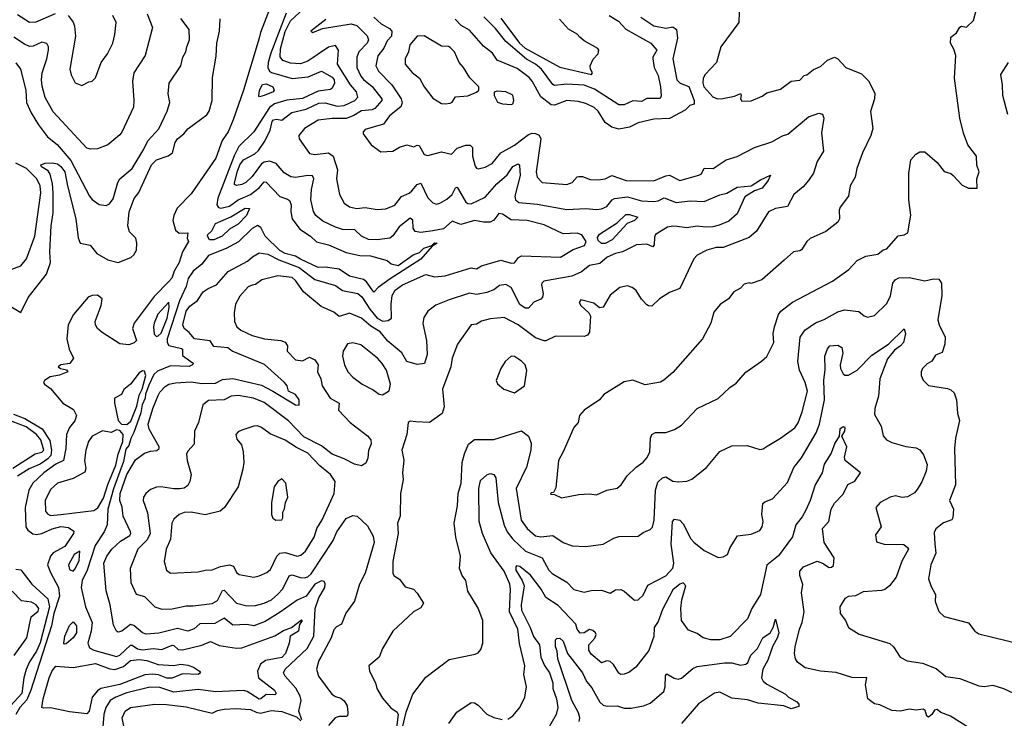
# Model space of a CAD drawing. Extents: x 1245432 to 1420865, y 606325 to 671314.
# Tile 347 of 382: x 1400088 to 1405752, y 629613 to 633630. Entities that reach past the tile are written whole.
import ezdxf

# ---------------------------------------------------------------- set-up
doc = ezdxf.new("R2010")
doc.units = 0

msp = doc.modelspace()

# ---------------------------------------------------------------- linework, layer by layer
at = {"layer": '0CON20XD'}
for points in [[(1401606.5, 633906.5), (1401473, 633557), (1401465.8, 633524.2), (1401376, 633225), (1401315.9, 633054.1), (1401287.6, 632985), (1401252.8, 632935), (1401215.5, 632835), (1401075, 632630), (1400993.3, 632546.7), (1400974.2, 632505), (1400969.4, 632475), (1400985, 632420.6), (1401005, 632402.2), (1401055, 632405.6), (1401050.6, 632375), (1401058.7, 632355), (1401024.7, 632295), (1401004.9, 632235), (1400976.8, 632185), (1400964, 632145), (1400945.3, 632124.7), (1400862.1, 632037.9), (1400746.7, 631885), (1400737.2, 631855), (1400760, 631785), (1400746.8, 631773.2), (1400715, 631761), (1400665, 631765.9), (1400561.7, 631831.7), (1400535.2, 631855), (1400523.2, 631875), (1400522.9, 631895), (1400556.1, 631986.1), (1400562.9, 632025), (1400535, 632046.7), (1400505, 632044.5), (1400481.4, 632035), (1400398.2, 631935), (1400367.3, 631875), (1400359.5, 631795), (1400372.5, 631735), (1400396.7, 631685), (1400375.7, 631654.3), (1400325, 631645.6), (1400308.8, 631635), (1400323.3, 631625), (1400357.8, 631617.8), (1400364, 631605), (1400316.2, 631586.2), (1400262.4, 631577.6), (1400231.5, 631555), (1400225.6, 631545), (1400230.6, 631535), (1400265, 631510.6), (1400336.5, 631425), (1400398.4, 631388.4), (1400414.3, 631355), (1400405, 631324), (1400375.3, 631284.7), (1400358.2, 631245), (1400354.3, 631165), (1400339.1, 631095), (1400295, 631073.8), (1400227.3, 631025), (1400162.8, 630965), (1400141.2, 630925), (1400118.9, 630825), (1400122.7, 630715), (1400134.6, 630695), (1400163.3, 630673.3), (1400185, 630670), (1400215, 630675.6), (1400275, 630702), (1400325, 630715.6), (1400369.4, 630709.4), (1400398.8, 630688.8), (1400397.3, 630675), (1400348.2, 630601.8), (1400280.9, 630565), (1400264.7, 630545), (1400248.8, 630495), (1400265, 630452.5), (1400311.6, 630365), (1400316.1, 630315), (1400284.8, 630215.2), (1400271.1, 630145), (1400151.7, 629775), (1400129.7, 629720.3), (1400088.1, 629675), (1400065.9, 629635)], [(1404226, 633675), (1404224.3, 633615), (1404121.9, 633475), (1404096.3, 633383.7), (1404031.4, 633315), (1404019.4, 633295), (1404017.2, 633267.2), (1404023.8, 633243.9), (1404075, 633186.5), (1404101.2, 633175), (1404133.4, 633176.6), (1404199.3, 633190.7), (1404235, 633206), (1404238.8, 633195), (1404233.3, 633175), (1404241.4, 633161.4), (1404295.6, 633164.4), (1404359.1, 633190.9), (1404385, 633210), (1404465, 633230), (1404525, 633276.7), (1404575, 633283.3), (1404601.2, 633308.8), (1404615, 633313.8), (1404655, 633344.2), (1404695, 633361.9), (1404735, 633397.3), (1404775, 633414.3), (1404795, 633406.2), (1404840, 633355), (1404929.8, 633319.8), (1404969.6, 633279.6), (1405007.2, 633207.2), (1405004.7, 633175), (1404982.5, 633102.5), (1404994.5, 633005), (1404984.5, 632965), (1404936.5, 632865), (1404902.9, 632775), (1404894, 632725), (1404865.6, 632674.4), (1404855.7, 632615), (1404806.8, 632553.2), (1404801.4, 632535), (1404804, 632485), (1404795, 632466.7), (1404725, 632412), (1404635, 632371.4), (1404615, 632354.2), (1404585, 632307.8), (1404575, 632300.6), (1404540, 632295), (1404485, 632247.3), (1404357.5, 632135), (1404295, 632113.3), (1404285, 632116.7), (1404255, 632110), (1404233.6, 632086.4), (1404195, 632066), (1404164.5, 632025.5), (1404116.4, 631993.6), (1404080.9, 631949.1), (1404064, 631885), (1404016, 631795), (1403845, 631601.2), (1403793.1, 631556.9), (1403773.1, 631546.9), (1403685, 631531.2), (1403615, 631557.5), (1403565, 631547.5), (1403447.5, 631475), (1403423.3, 631445), (1403334, 631385), (1403308.8, 631355), (1403300, 631315), (1403276, 631285), (1403213.6, 631146.4), (1403187.3, 631095), (1403171.2, 630938.8), (1403158.3, 630911.7), (1403145, 630910), (1403141.7, 630901.7), (1403165, 630900), (1403205, 630881.2), (1403305, 630900), (1403365, 630903.3), (1403405, 630898.6), (1403465, 630924.3), (1403525, 630935.7), (1403547.5, 630955), (1403582, 631008), (1403635, 631057.8), (1403675, 631085.7), (1403697, 631113), (1403712.3, 631145), (1403717.1, 631225), (1403725, 631246), (1403745, 631255.8), (1403805, 631256), (1403855, 631274), (1403895, 631299.2), (1403984.5, 631395.5), (1404105, 631451.2), (1404173.3, 631515), (1404209.7, 631540.3), (1404265.7, 631604.3), (1404355, 631666.7), (1404385, 631693.3), (1404425.8, 631775), (1404421.4, 631825), (1404429.2, 631865), (1404452.5, 631935), (1404465.8, 631954.2), (1404533.6, 632006.4), (1404762.6, 632127.4), (1404856.4, 632193.6), (1404905, 632245.7), (1404955, 632270.6), (1405025, 632282), (1405055, 632306.7), (1405076.4, 632313.6), (1405141.7, 632388.3), (1405175, 632393.3), (1405196.1, 632403.9), (1405214.2, 632505.8), (1405202.5, 632595), (1405201.7, 632748.3), (1405213.3, 632825), (1405243.6, 632856.4), (1405265, 632870), (1405295, 632870), (1405365, 632810), (1405405, 632756.7), (1405445, 632746.7), (1405457.5, 632735), (1405509.3, 632679.3), (1405545, 632662.5), (1405595, 632662.5), (1405593.9, 632716.1), (1405606.7, 632755), (1405593.9, 632793.9), (1405591.2, 632845), (1405541.2, 632911.2), (1405517.3, 632977.3), (1405495.6, 633065), (1405465.7, 633295), (1405473.6, 633423.6), (1405461.7, 633461.7), (1405442, 633495), (1405445, 633530), (1405477.5, 633555), (1405495, 633587.5), (1405505, 633592.5), (1405535, 633587.5), (1405575, 633626.7), (1405594.6, 633705.4)], [(1400822, 633665), (1400851.1, 633585), (1400809.6, 633425), (1400744.7, 633325), (1400737.3, 633277.3), (1400745.4, 633165), (1400742.4, 633127.6), (1400675, 632982.9), (1400665, 632968.1), (1400595, 632911.1), (1400535, 632888.1), (1400495, 632885.8), (1400475, 632892), (1400280.8, 633100.9), (1400235, 633182.5), (1400218.1, 633248.1), (1400213.1, 633285), (1400216.6, 633325), (1400244.2, 633405), (1400253.3, 633455), (1400253.6, 633475), (1400245, 633494.2), (1400215, 633500.4), (1400165, 633477.8), (1400145, 633476), (1400115, 633488.9), (1400055, 633530.8)], [(1400075, 633660), (1400145, 633616.2), (1400182.2, 633617.8), (1400294.2, 633665.8)], [(1400367.1, 633655), (1400395, 633615.7), (1400402.7, 633592.7), (1400408.9, 633535), (1400376.7, 633345), (1400383.5, 633313.5), (1400408, 633268), (1400445, 633252.5), (1400485, 633273.8), (1400505, 633276.7), (1400524.2, 633295.8), (1400556.2, 633383.8), (1400592.2, 633435), (1400623.1, 633495), (1400635.6, 633545), (1400642.9, 633615), (1400624.6, 633654.6)], [(1401621.3, 633668.7), (1401532.8, 633437.2), (1401517.8, 633385), (1401515.9, 633355), (1401525, 633335.3), (1401537.2, 633327.2), (1401655, 633293.2), (1401747.5, 633302.5), (1401825, 633334.5), (1401885, 633300.9), (1401897.1, 633285), (1401899.4, 633265), (1401885, 633235.8), (1401875, 633228.5), (1401805, 633220), (1401715, 633177), (1401625, 633166.8), (1401554.3, 633145.7), (1401524.8, 633125.2), (1401434, 632986), (1401349.2, 632900.8), (1401322.4, 632847.6), (1401228, 632605), (1401222.8, 632565), (1401231.2, 632551.2), (1401245, 632547.3), (1401295, 632558.5), (1401344.6, 632595.3), (1401415, 632624.4), (1401465, 632662.7), (1401495, 632698.4), (1401505, 632695.9), (1401584, 632614), (1401629.2, 632599.2), (1401640, 632590), (1401649.6, 632565), (1401647.4, 632525), (1401655.2, 632485.2), (1401699.1, 632425), (1401761.2, 632385), (1401795, 632353.5), (1401865, 632335.7), (1401965, 632292.2), (1402045, 632274.2), (1402105, 632271.8), (1402202.5, 632245), (1402225.7, 632225.7), (1402265, 632216), (1402351.6, 632278.4), (1402388, 632292), (1402412.6, 632317.4), (1402458.8, 632331.2), (1402475, 632347.8), (1402488.8, 632345), (1402461.2, 632328.8), (1402396, 632254), (1402219.6, 632140.4), (1402149.8, 632090.2), (1402125, 632063.1), (1402082.7, 632122.7), (1402065, 632137.2), (1401985.6, 632155), (1401925, 632196), (1401845, 632207.2), (1401805, 632206.3), (1401703.2, 632253.2), (1401675, 632270.6), (1401615, 632285.9), (1401583.7, 632303.7), (1401500.1, 632385), (1401475, 632436.2), (1401455, 632446.1), (1401425, 632430), (1401347.5, 632352.5), (1401275.2, 632314.8), (1401175, 632275.3), (1401135, 632224.5), (1401085, 632183.8), (1401057.9, 632142.1), (1401045, 632097.1), (1401006.8, 632013.2), (1400937.2, 631795), (1400936.1, 631775), (1400946.3, 631756.3), (1401019.4, 631739.4), (1401024.5, 631735), (1401025, 631700), (1401086.7, 631655), (1401082, 631645), (1401063.1, 631636.9), (1400955, 631640), (1400880, 631610), (1400859.6, 631590.4), (1400830.4, 631529.6), (1400812.1, 631477.9), (1400810.5, 631455), (1400791.9, 631415), (1400785, 631370), (1400745, 631256.7), (1400727.1, 631222.9), (1400715, 631181.9), (1400698.9, 631161.1), (1400685, 631090), (1400627.7, 630932.3), (1400594.6, 630815), (1400590.8, 630725), (1400573.2, 630685), (1400522.3, 630607.7), (1400476.1, 630465), (1400447.4, 630405), (1400442.2, 630365), (1400465.9, 630255), (1400505.2, 630165), (1400499.8, 630115), (1400480.4, 630045), (1400488.9, 630018.9), (1400514, 630004), (1400645, 629968.3), (1400665, 629975.7), (1400725, 630034.1), (1400735, 630034.1), (1400765, 630012.1), (1400795, 630006.9), (1400855, 630013.6), (1400905, 630009), (1400965, 630032.9), (1400975, 630031.5), (1400999.6, 630009.6), (1401025, 630006), (1401135.6, 630034.4), (1401185, 630054.6), (1401235, 630032.7), (1401335, 630015.5), (1401365, 630018.2), (1401555, 630088.2), (1401605, 630118.9), (1401652.1, 630135), (1401709.6, 630179.6), (1401712.9, 630175), (1401697.6, 630152.4), (1401692.5, 630115), (1401643.2, 630085), (1401637.2, 630045), (1401616.7, 629985), (1401595, 629963), (1401502.3, 629945), (1401474.1, 629925), (1401456, 629885), (1401462.1, 629845), (1401554.4, 629775), (1401564, 629755), (1401555, 629748.6), (1401505, 629749.3), (1401475, 629725.5), (1401465, 629724), (1401396.6, 629766.6), (1401375, 629772.6), (1401214.8, 629764.8), (1401115, 629778.4), (1400975, 629764.3), (1400895, 629790), (1400837, 629793), (1400705, 629758.8), (1400640.6, 629735), (1400609.2, 629715), (1400583.5, 629675), (1400571.7, 629635), (1400567.1, 629565)], [(1401710, 629605), (1401693.7, 629653.7), (1401706.2, 629715), (1401701.1, 629741.1), (1401677.3, 629787.3), (1401615.5, 629855), (1401606.4, 629875), (1401615.4, 629895), (1401741.2, 630015), (1401779.7, 630085), (1401787.7, 630245), (1401808.2, 630305), (1401843.3, 630365), (1401846, 630386), (1401839.1, 630399.1), (1401825, 630403), (1401785.5, 630384.4), (1401735.4, 630315), (1401685, 630293.1), (1401587.2, 630222.8), (1401500.6, 630169.4), (1401435, 630144.8), (1401395, 630152.3), (1401315, 630148.2), (1401265, 630188.5), (1401211, 630159), (1401125, 630156.7), (1401092.1, 630127.9), (1401055, 630114.7), (1400995, 630129.6), (1400887.8, 630102.2), (1400815, 630096.6), (1400795, 630103.8), (1400745, 630146.6), (1400725, 630152.7), (1400675, 630114.5), (1400655, 630109.2), (1400645, 630114), (1400628.5, 630148.5), (1400609.2, 630265), (1400585.4, 630345.4), (1400572.5, 630505), (1400588.5, 630545), (1400618.8, 630585), (1400668.1, 630631.9), (1400721.5, 630665), (1400727.9, 630675), (1400726.2, 630686.2), (1400682.6, 630775), (1400677.5, 630827.5), (1400664, 630865), (1400666.5, 630906.5), (1400705, 631014.7), (1400755, 631099.4), (1400805, 631137.3), (1400839.8, 631150.2), (1400876.7, 631153.3), (1400890, 631165), (1400890.5, 631175), (1400832.3, 631275), (1400826.9, 631305), (1400853.4, 631395), (1400885, 631468.6), (1400895, 631488.9), (1400925, 631521.4), (1400946, 631535), (1400985, 631542.9), (1401075, 631547.7), (1401135, 631538.1), (1401215, 631540.4), (1401255, 631561), (1401313.2, 631566.8), (1401479, 631529), (1401544.6, 631494.6), (1401675, 631415.7), (1401696, 631414), (1401695.6, 631445), (1401675, 631475.7), (1401635, 631494), (1401625.7, 631525), (1401611.1, 631545), (1401497.1, 631647.1), (1401310, 631725), (1401285, 631742.9), (1401205, 631752.1), (1401183.6, 631783.6), (1401092.7, 631795), (1401062.2, 631832.2), (1401033.5, 631855), (1401026.2, 631875), (1401045.9, 631955), (1401066.8, 631983.2), (1401110.9, 632015), (1401144.3, 632065), (1401172.5, 632085), (1401219.4, 632105), (1401287.4, 632182.6), (1401398.4, 632241.6), (1401427.5, 632267.5), (1401465, 632290.5), (1401515, 632282.9), (1401579.3, 632249.3), (1401695, 632205.8), (1401785, 632137.1), (1401905, 632101.1), (1401945, 632073.3), (1402032.2, 632055), (1402056.2, 632036.2), (1402101.6, 631965), (1402143.7, 631913.6), (1402177.5, 631897.5), (1402208.4, 631901.6), (1402227.2, 631915), (1402224.1, 631995), (1402229.6, 632045), (1402248.2, 632075), (1402289.1, 632105), (1402425, 632164.8), (1402475, 632152.4), (1402535, 632158.2), (1402685, 632202.8), (1402715, 632198.4), (1402745, 632214.1), (1402855, 632247.7), (1402915, 632230.9), (1402935, 632232.5), (1402956.4, 632263.6), (1402975, 632271.9), (1403198, 632265), (1403272, 632308), (1403337.6, 632332.4), (1403347.3, 632355), (1403322.4, 632392.4), (1403295, 632402.3), (1403215, 632398.8), (1403105, 632451.3), (1403006.4, 632476.4), (1402915, 632478.7), (1402865, 632511.2), (1402845, 632516.9), (1402815, 632477.7), (1402795, 632466.6), (1402755, 632465.3), (1402705, 632475.9), (1402625, 632452.6), (1402575, 632471.1), (1402525, 632427.6), (1402465, 632415.9), (1402395, 632406.4), (1402363.3, 632413.2), (1402350.8, 632430.9), (1402348.5, 632478.5), (1402335, 632488.5), (1402270.1, 632439.9), (1402235, 632387.9), (1402216.2, 632373.8), (1402145, 632364.3), (1402095, 632366.8), (1402053.5, 632385), (1402015, 632421.8), (1401945, 632424.1), (1401905, 632436.7), (1401832.4, 632472.4), (1401791.1, 632505), (1401777.6, 632527.6), (1401763.5, 632595), (1401765.8, 632654.2), (1401779.3, 632715), (1401772.4, 632732.4), (1401745.2, 632735.2), (1401675, 632722.6), (1401647.1, 632727.1), (1401609.1, 632749.1), (1401562.8, 632802.7), (1401525, 632816.7), (1401495, 632810.6), (1401479.2, 632800.8), (1401425, 632728), (1401389.6, 632695), (1401365, 632682.1), (1401335, 632676.5), (1401323.4, 632683.4), (1401322.7, 632692.7), (1401340.3, 632759.7), (1401355, 632796.2), (1401375, 632824), (1401441, 632859), (1401461.4, 632878.6), (1401497.6, 632932.4), (1401529.6, 632995), (1401540.3, 633045), (1401548.9, 633055), (1401565, 633058.8), (1401595, 633053.6), (1401654, 633096), (1401735, 633116.4), (1401809.5, 633150.5), (1401845, 633151.6), (1401915, 633133), (1401955, 633136.7), (1402015, 633166.6), (1402033.1, 633185), (1402025.3, 633215), (1401990.2, 633255), (1401916.7, 633375), (1401921.9, 633455), (1401905, 633482.7), (1401865, 633471.6), (1401745, 633391.6), (1401703.1, 633376.9), (1401645, 633380), (1401602.5, 633395), (1401586.6, 633416.6), (1401587.5, 633462.5), (1401615, 633562.6), (1401645, 633623.8), (1401725, 633695.8)], [(1403479.5, 633655), (1403532.1, 633622.1), (1403575.2, 633575.2), (1403718.1, 633495), (1403752.9, 633455), (1403730, 633415), (1403730, 633405), (1403736.9, 633355), (1403759.9, 633309.9), (1403774.7, 633245), (1403777.3, 633192.7), (1403772.4, 633177.6), (1403695, 633176.8), (1403665, 633160), (1403615, 633163.9), (1403565, 633141.3), (1403535, 633140.7), (1403395, 633231.2), (1403335, 633253.2), (1403235, 633259.2), (1403165, 633252.4), (1403155, 633257.3), (1403090, 633345), (1403054.2, 633375), (1403003.9, 633403.9), (1402884.5, 633504.5), (1402825, 633580), (1402757, 633647)], [(1400065, 633382.5), (1400093.1, 633345), (1400122.5, 633225), (1400127.2, 633155), (1400153.6, 633095), (1400196.4, 633025), (1400247.4, 632957.4), (1400303.2, 632913.2), (1400381.4, 632821.4), (1400490, 632615), (1400505, 632595.7), (1400545, 632567.5), (1400585, 632561.4), (1400605, 632570.8), (1400625, 632600), (1400652.5, 632695), (1400664.3, 632715.7), (1400735.3, 632774.7), (1400802.7, 632885), (1400825.4, 632934.6), (1400888.1, 633001.9), (1400936.2, 633105), (1400951.5, 633155), (1400942.5, 633205), (1400948.2, 633265), (1401015.4, 633364.6), (1401026.7, 633415), (1401044.4, 633445), (1401049.1, 633475), (1401065.6, 633515), (1401063.1, 633575), (1401015, 633636.9)], [(1400967.2, 632865), (1400982.7, 632925), (1400995, 632945.6), (1401031.9, 632975), (1401055, 633003.1), (1401165, 633084.3), (1401177.5, 633105), (1401195.6, 633165), (1401197.7, 633297.7), (1401218.8, 633421.2), (1401221.6, 633495), (1401237.9, 633565), (1401240.4, 633635)], [(1401849.3, 633630.7), (1401763.3, 633565), (1401775, 633557.5), (1401830.6, 633579.4), (1401995, 633606.8), (1402026.4, 633596.4), (1402086.9, 633536.9), (1402094.1, 633515), (1402086.5, 633495), (1402039.7, 633445), (1402027.6, 633415), (1402027.6, 633355), (1402049.8, 633305), (1402065, 633286.3), (1402115, 633246.3), (1402171.2, 633175), (1402170.3, 633165), (1402130.1, 633119.9), (1402115, 633111.6), (1402055, 633106.6), (1402010.5, 633079.5), (1401965, 633061.9), (1401885, 633063.2), (1401805, 633052), (1401725.6, 633005), (1401694.3, 632965), (1401696.2, 632945), (1401755, 632861.9), (1401785, 632855.5), (1401865, 632864.7), (1401892, 632845), (1401916.9, 632766.9), (1401911.2, 632715), (1401927.1, 632625), (1401955.3, 632575.3), (1401985, 632554.7), (1402024.5, 632545.5), (1402075, 632550.9), (1402145, 632538.5), (1402195, 632542.5), (1402245, 632564.4), (1402285, 632614.5), (1402327.8, 632632.3), (1402343.2, 632646.8), (1402375, 632683.3), (1402395, 632690.4), (1402435, 632606.4), (1402465, 632577.5), (1402485, 632570.5), (1402505, 632574.5), (1402545, 632597.8), (1402575.9, 632625), (1402595, 632664.4), (1402605, 632667.3), (1402655, 632581.1), (1402665, 632572.7), (1402685, 632571.3), (1402765, 632610), (1402832.7, 632687.3), (1402891.5, 632738.5), (1402925, 632785.4), (1402955, 632802.5), (1402962.2, 632792.2), (1402966, 632735), (1402935.3, 632615), (1402939.2, 632595), (1402959, 632579), (1403065, 632569.6), (1403235, 632539.2), (1403345, 632545.4), (1403405, 632538.2), (1403435, 632542.5), (1403465, 632556.8), (1403495.8, 632594.2), (1403508.5, 632601.5), (1403585, 632611.9), (1403665, 632589.7), (1403735, 632584.7), (1403761.3, 632588.7), (1403795, 632605.4), (1403865, 632580), (1403945, 632589.2), (1404025, 632585.5), (1404115, 632623.1), (1404156.4, 632633.6), (1404215, 632667.2), (1404295.8, 632674.2), (1404349.9, 632710.1), (1404406.2, 632736.2), (1404393.3, 632705), (1404357.9, 632662.1), (1404315, 632645.4), (1404258.9, 632611.1), (1404214.3, 632515), (1404168, 632472), (1404111.7, 632448.2), (1404075, 632440), (1404033.4, 632436.6), (1403985, 632443.1), (1403925, 632433.1), (1403869.6, 632440.4), (1403845, 632443.5), (1403815, 632436.6), (1403745.6, 632395), (1403739.2, 632380.8), (1403737.3, 632335), (1403730, 632325), (1403695, 632340.4), (1403636.6, 632336.6), (1403555, 632295.3), (1403515, 632286.8), (1403466.5, 632265), (1403425, 632228.8), (1403365, 632216.1), (1403318.7, 632181.3), (1403264.5, 632155.5), (1403103.4, 632126.6), (1403090.6, 632115), (1403088.9, 632105), (1403100, 632055), (1403095.4, 632034.6), (1403086, 632024), (1403044.7, 632005.2), (1403015, 631971.4), (1402995, 631971.2), (1402965, 631992.1), (1402915, 632090), (1402885, 632107.5), (1402847.5, 632102.5), (1402815, 632077.9), (1402775, 632060.9), (1402715, 632050.4), (1402675, 632058.8), (1402558.6, 632018.6), (1402481.7, 631988.3), (1402435.4, 631954.6), (1402411.9, 631918.1), (1402407.1, 631882.9), (1402427.8, 631785), (1402432.5, 631705), (1402415.8, 631654.2), (1402375, 631647.5), (1402315, 631664.4), (1402287.1, 631715), (1402205, 631781.3), (1402162.4, 631835), (1402108.1, 631868.1), (1402055, 631913.6), (1401985, 631943.1), (1401925, 631924.5), (1401895, 631947.9), (1401821.2, 631981.2), (1401720, 632065), (1401675, 632131.3), (1401655, 632147.1), (1401572.4, 632157.6), (1401481.2, 632135), (1401445, 632107.8), (1401426.2, 632103.8), (1401403.1, 632095), (1401355, 632040), (1401329.6, 631995), (1401321.8, 631945), (1401324.2, 631895), (1401338, 631865), (1401359.2, 631845), (1401425.7, 631815), (1401495.3, 631794.7), (1401590, 631785), (1401615, 631775.3), (1401629.2, 631755), (1401626.7, 631725), (1401675, 631674.7), (1401715, 631669.7), (1401755, 631690), (1401785, 631673.8), (1401804.7, 631645), (1401800.8, 631605), (1401819.5, 631565), (1401827.5, 631525), (1401874.8, 631454.8), (1401926.4, 631425), (1401922.2, 631385), (1401988.9, 631315), (1402088.4, 631238.4), (1402107.7, 631215), (1402109.3, 631190.7), (1402095, 631152.5), (1402091.1, 631108.9), (1402079.2, 631080.8), (1402055, 631064.5), (1402013.6, 631073.6)], [(1402125, 633645.5), (1402167, 633607), (1402215, 633578.9), (1402228, 633565), (1402227.3, 633535), (1402201.2, 633508.8), (1402182.9, 633467.1), (1402148.3, 633421.7), (1402137.1, 633365), (1402152.7, 633335), (1402228.9, 633255), (1402283.1, 633175), (1402288.1, 633151.9), (1402280, 633130), (1402215, 633078.5), (1402180, 633030), (1402075, 632998.1), (1402063.8, 632985), (1402063.6, 632973.6), (1402110.3, 632910.3), (1402165, 632870), (1402233.6, 632873.6), (1402273.2, 632896.8), (1402315, 632911.4), (1402355, 632899.2), (1402375, 632908.8), (1402385, 632906.7), (1402414, 632855), (1402435, 632848.9), (1402515, 632870.4), (1402572, 632858), (1402605, 632892.5), (1402655, 632908.1), (1402678.9, 632908.9), (1402691.8, 632895), (1402693.1, 632845), (1402708.6, 632788.6), (1402715, 632776), (1402725, 632773.1), (1402765, 632781.5), (1402805, 632802.9), (1402855.7, 632864.3), (1402935, 632908.9), (1403015, 632970), (1403035, 632977.5), (1403055, 632976.4), (1403076.5, 632966.5), (1403086.2, 632946.2), (1403059.6, 632755), (1403065, 632724), (1403093.8, 632695), (1403235, 632682.7), (1403265, 632693.5), (1403293.8, 632726.2), (1403305, 632729.4), (1403325, 632729.5), (1403368.9, 632711.1), (1403415, 632709.4), (1403455, 632714.5), (1403495, 632734.4), (1403576, 632706), (1403735, 632703.2), (1403805, 632733.2), (1403825, 632736.2), (1403885, 632706.4), (1403993.9, 632736.1), (1404009.2, 632745), (1404025, 632775.8), (1404076.1, 632773.9), (1404152, 632825), (1404215.9, 632844.1), (1404315, 632895.9), (1404415, 632927.7), (1404475, 632962.5), (1404507.3, 632972.7), (1404625, 633071.1), (1404685, 633093.3), (1404706.3, 633086.3), (1404714.4, 633065), (1404699.2, 632979.2), (1404711.2, 632875), (1404674.4, 632815), (1404655, 632747.5), (1404625, 632705.5), (1404595, 632669.2), (1404541.5, 632625), (1404505, 632556.2), (1404435, 632544.6), (1404394.7, 632525.3), (1404325.5, 632415), (1404285, 632378.5), (1404135, 632320.9), (1404095, 632321.1), (1404041.2, 632305), (1403984.4, 632275.6), (1403966.2, 632255), (1403885.5, 632084.5), (1403825, 632060.8), (1403768.8, 632025), (1403725, 631984), (1403705, 631984.2), (1403695, 631990.8), (1403665, 632024), (1403633.2, 632073.2), (1403611.2, 632091.2), (1403585, 632100), (1403540.3, 632089.7), (1403485, 632045.7), (1403445, 631978), (1403424.1, 631974.1), (1403390.3, 632000.3), (1403315, 632018.8), (1403306.2, 632005), (1403315, 631986.2), (1403362, 631945), (1403370.6, 631925), (1403365, 631833.3), (1403355, 631816), (1403335, 631809.4), (1403170, 631810), (1403115, 631782.9), (1403105, 631783.1), (1403055, 631801.5), (1402955, 631875.4), (1402875, 631918.2), (1402795, 631909.4), (1402745, 631896.9), (1402715, 631878.9), (1402685, 631875.6), (1402607.1, 631765), (1402575.6, 631685), (1402568.5, 631635), (1402520.8, 631505), (1402530, 631405), (1402518.9, 631365), (1402445, 631314.2), (1402367.3, 631317.3), (1402335, 631322.5), (1402322.5, 631315), (1402315.6, 631245), (1402285.6, 631155), (1402297.3, 631097.3), (1402289.5, 631025), (1402292.9, 630985), (1402278.8, 630905), (1402276, 630775), (1402261.6, 630735), (1402264.6, 630675), (1402234.6, 630515), (1402234.4, 630445), (1402241.7, 630431.7), (1402272.7, 630412.7), (1402305, 630370), (1402352.5, 630355), (1402375, 630332.5), (1402410, 630275), (1402395, 630248), (1402353.8, 630225), (1402234.2, 630115), (1402174.2, 630015), (1402156.2, 629965), (1402096.7, 629915), (1402100, 629885), (1402135, 629816.7), (1402143.3, 629785), (1402175, 629728.8), (1402223.4, 629673.4), (1402259.2, 629649.2), (1402266, 629635), (1402250, 629515)], [(1403660.5, 633645), (1403735, 633595.2), (1403805, 633581.5), (1403845, 633588.6), (1403865.8, 633575), (1403872.5, 633525), (1403844.6, 633405), (1403867.1, 633285), (1403887.5, 633265), (1403936.8, 633246.8), (1403968.2, 633165), (1403967.8, 633145), (1403942.7, 633137.3), (1403915, 633110.5), (1403825, 633062.5), (1403735, 633058.7), (1403645, 633036.6), (1403595, 633011.5), (1403535, 633000.5), (1403493.3, 633013.3), (1403455, 633039.2), (1403415.2, 633105.2), (1403392.2, 633125), (1403345, 633149.1), (1403299.8, 633159.8), (1403235, 633165.9), (1403165, 633138.8), (1403145, 633141.3), (1403085, 633186.1), (1403036.8, 633276.8), (1403018.7, 633298.7), (1402949.4, 633349.4), (1402835, 633398.5), (1402807.1, 633437.1), (1402755, 633478.2), (1402675, 633570), (1402627.4, 633597.4), (1402593.3, 633633.3)], [(1402855, 633638.5), (1402963.4, 633495), (1402995, 633466.2), (1403195, 633357.1), (1403377.5, 633315), (1403383.8, 633325), (1403371.2, 633345), (1403370, 633365), (1403385.9, 633404.1), (1403415.9, 633434.1), (1403418.8, 633455), (1403413.3, 633465), (1403335, 633508.6), (1403310.2, 633530.2), (1403295, 633546.7), (1403245, 633576.9), (1403193.7, 633633.6)], [(1402535, 633145.8), (1402565, 633151.2), (1402575, 633156.7), (1402595, 633186), (1402665, 633192.9), (1402716, 633214), (1402730, 633225), (1402728.8, 633245), (1402676.7, 633296.7), (1402641.8, 633355), (1402616.2, 633385), (1402588.2, 633445), (1402565, 633470), (1402555, 633476.9), (1402515, 633478.1), (1402415, 633537.1), (1402373.8, 633535), (1402331.5, 633485), (1402324.7, 633445), (1402304.6, 633405), (1402305.7, 633375), (1402346, 633326), (1402387.5, 633295), (1402414.3, 633245), (1402465, 633180), (1402515, 633149.2), (1402535, 633145.8)], [(1405772.7, 633085), (1405743.8, 633195), (1405742, 633255), (1405731.9, 633315), (1405775.6, 633385)], [(1401467.7, 633187.7), (1401463.5, 633193.5), (1401467.8, 633225), (1401485, 633257.3), (1401505, 633261.4), (1401544.4, 633245), (1401552.5, 633225), (1401546.9, 633215), (1401495, 633194), (1401467.7, 633187.7)], [(1402915, 633143.3), (1402925, 633147.5), (1402930, 633165), (1402925, 633196.2), (1402885, 633216), (1402835, 633220), (1402816.4, 633213.6), (1402816.7, 633195), (1402837, 633157), (1402865, 633146.7), (1402915, 633143.3)], [(1399999.4, 632005), (1400095, 631947.5), (1400137.7, 632032.3), (1400242.7, 632167.3), (1400264.7, 632235), (1400261.7, 632295), (1400269.7, 632445), (1400280, 632520), (1400281.1, 632635), (1400276.8, 632686.8), (1400263.1, 632743.1), (1400251.7, 632761.7), (1400213.1, 632785), (1400208.8, 632795), (1400234.6, 632805.4), (1400275, 632807.5), (1400305, 632801.2), (1400325, 632787.1), (1400348.4, 632755), (1400362.4, 632675), (1400410.8, 632485), (1400425.3, 632375.3), (1400435.5, 632345.5), (1400493.5, 632333.5), (1400532.5, 632285), (1400595, 632250), (1400655, 632234.6), (1400728, 632262), (1400745, 632277.8), (1400760, 632305), (1400762.4, 632345), (1400757, 632375), (1400720.6, 632410.6), (1400709.5, 632445), (1400717, 632525), (1400747, 632603), (1400772.8, 632637.2), (1400846.7, 632795), (1400875.5, 632825), (1400942.5, 632847.5), (1400967.2, 632865)], [(1400022, 632188), (1400094, 632215), (1400126.4, 632255), (1400175, 632386.2), (1400209.3, 632635), (1400205, 632675.8), (1400186.2, 632715), (1400127.2, 632775), (1400065, 632805.3)], [(1401205, 632364.1), (1401178.9, 632365), (1401168.1, 632385), (1401170.6, 632395), (1401193.7, 632416.3), (1401215, 632458.9), (1401303.4, 632496.6), (1401385, 632545.7), (1401409.5, 632545), (1401392.5, 632505), (1401345, 632453.8), (1401294.5, 632425), (1401252.1, 632385), (1401205, 632364.1)], [(1403435, 632343.2), (1403415, 632361.1), (1403411.8, 632378.2), (1403423.3, 632396.7), (1403525, 632461.8), (1403575, 632509.5), (1403595, 632510.4), (1403643.8, 632495), (1403625, 632475.4), (1403582.3, 632457.7), (1403496.1, 632365), (1403455, 632343.8), (1403435, 632343.2)], [(1402283.1, 629526.9), (1402311.8, 629648.2), (1402348.8, 629751.2), (1402425, 629848.8), (1402558.7, 629951.3), (1402708.8, 629981.2), (1402725, 629988.8), (1402741.2, 630008.8), (1402752.5, 630045), (1402752.9, 630175), (1402725, 630246.7), (1402665.8, 630345), (1402654.3, 630405), (1402633.1, 630435), (1402618.5, 630475), (1402623.6, 630545), (1402597.1, 630655), (1402587.1, 630735), (1402607.2, 630835), (1402610, 630905), (1402627.3, 630965), (1402633.6, 631083.6), (1402646.6, 631133.4), (1402670.3, 631189.7), (1402705, 631215.6), (1402815, 631216.5), (1402975, 631265.6), (1403015.6, 631235.6), (1403030, 631195), (1403028.2, 631155), (1403002.6, 631057.4), (1402944.7, 630935), (1402972.5, 630752.5), (1403006.2, 630705), (1403055, 630661.8), (1403085, 630656.6), (1403155, 630664), (1403214.6, 630624.6), (1403265, 630604.5), (1403345, 630601.9), (1403445, 630614.4), (1403505, 630649.4), (1403535, 630658.9), (1403645, 630660.8), (1403675, 630682), (1403715, 630698.8), (1403727.3, 630712.7), (1403736.9, 630753.1), (1403744.8, 630925.2), (1403758.8, 630971.2), (1403785, 630996.7), (1403805, 631001.9), (1403845, 630976.9), (1403877.9, 630972.1), (1403925, 630977.5), (1403955, 630988), (1404038.8, 631055), (1404115, 631148), (1404185, 631180.6), (1404272.5, 631182.5), (1404345, 631158.6), (1404365, 631161.9), (1404388.3, 631178.3), (1404465, 631223.3), (1404546, 631284), (1404565, 631312.5), (1404589.7, 631375), (1404620, 631495), (1404605.9, 631545), (1404573.6, 631615), (1404564.7, 631665), (1404577.5, 631805), (1404604.5, 631845), (1404665, 631887.9), (1404715, 631906.5), (1404795, 631950.4), (1404832.4, 631962.4), (1404915, 631951.9), (1404945, 631927.5), (1404965, 631920), (1405005, 631929.2), (1405075, 631998.6), (1405096.8, 632043.2), (1405110, 632115), (1405124.8, 632135.2), (1405144.7, 632145.3), (1405205, 632148.6), (1405295, 632128.9), (1405345, 632140), (1405375, 632138.9), (1405390.9, 632115), (1405391.5, 632045), (1405369.4, 631905), (1405376.4, 631876.4), (1405412.2, 631805), (1405410, 631765), (1405393.8, 631716.2), (1405355, 631702), (1405335, 631667.1), (1405307.6, 631652.4), (1405282, 631625), (1405274, 631605), (1405274.1, 631584.1), (1405285, 631557.5), (1405315, 631526.7), (1405425, 631510), (1405445, 631502), (1405464, 631485), (1405476.9, 631445), (1405482.1, 631367.9), (1405493.1, 631325), (1405471.5, 631225), (1405465.6, 631165), (1405470.5, 630955), (1405437.1, 630865), (1405459.2, 630815), (1405455.8, 630765), (1405450, 630755), (1405402.6, 630737.4), (1405357.5, 630702.5), (1405348.5, 630681.5), (1405352.7, 630617.3), (1405357.3, 630562.7), (1405329.2, 630495), (1405316.2, 630415), (1405330.5, 630370.5), (1405356.7, 630325), (1405353.8, 630285), (1405375, 630227.5), (1405405, 630199.2), (1405545, 630162.9), (1405582, 630115), (1405605, 630099.4), (1405849.1, 630039.1)], [(1400875, 631808.6), (1400885, 631811.9), (1400902.7, 631827.3), (1400935.5, 631915), (1400948.5, 631975), (1400945.6, 632005.6), (1400882.2, 631937.8), (1400862, 631885), (1400857.5, 631865), (1400861.8, 631821.8), (1400875, 631808.6)], [(1402895, 629608), (1402925, 629627.5), (1402965.4, 629674.6), (1402994.4, 629735), (1403002.5, 629795), (1402987.6, 629865), (1402992.9, 629915), (1402962.6, 630042.6), (1402954.2, 630125), (1402904.8, 630224.8), (1402911.9, 630355), (1402908.2, 630385), (1402875, 630458.5), (1402797.6, 630565), (1402750.8, 630675), (1402731.4, 630745), (1402728.2, 630935), (1402738.9, 630981.1), (1402775, 631014), (1402795, 631020), (1402815.8, 631015.8), (1402827.5, 630995), (1402833.6, 630913.6), (1402841, 630855), (1402873.9, 630723.9), (1402892.9, 630685), (1402925, 630642.8), (1402997.7, 630575), (1403093.2, 630535), (1403131.8, 630465), (1403150.6, 630445), (1403236.2, 630396.2), (1403275, 630354.4), (1403335, 630338.5), (1403375, 630348.2), (1403435, 630349.5), (1403485, 630333.1), (1403515, 630352.7), (1403545, 630353.8), (1403564.2, 630345), (1403625, 630292.5), (1403645.6, 630294.4), (1403675, 630321.2), (1403702, 630378), (1403805, 630432.7), (1403844.4, 630475.6), (1403850.7, 630505), (1403835.5, 630615), (1403843.8, 630745), (1403855, 630759.2), (1403885, 630752.5), (1403905, 630730.5), (1403949.2, 630645), (1403965, 630625.5), (1404025, 630577.5), (1404105, 630538), (1404135, 630540.8), (1404158.8, 630555), (1404174.4, 630595), (1404217.5, 630662.5), (1404295, 630672.9), (1404345, 630693.8), (1404358.6, 630715), (1404364.1, 630744.1), (1404357.1, 630785), (1404362.2, 630847.8), (1404375, 630858.6), (1404418.8, 630875), (1404505, 630970), (1404541.4, 631055), (1404585, 631110.8), (1404670.3, 631255), (1404688.1, 631305), (1404718.1, 631445), (1404713.5, 631555), (1404721.4, 631618.6), (1404719.5, 631695), (1404735, 631738), (1404748, 631755), (1404795, 631758.2), (1404817.8, 631745), (1404823.1, 631713.1), (1404808.1, 631645), (1404810, 631625), (1404825, 631594.3), (1404835, 631586.9), (1404855, 631586.7), (1404905, 631614.5), (1404989.1, 631700.9), (1405085, 631765.5), (1405175, 631852), (1405183.8, 631825), (1405171.5, 631775), (1405155.5, 631755), (1405119.6, 631730.4), (1405080.7, 631679.3), (1405036.2, 631565), (1405028.8, 631465), (1405007.3, 631395), (1405005, 631360), (1405042.7, 631292.7), (1405055, 631236.7), (1405074.2, 631214.2), (1405105, 631198.6), (1405185, 631175.7), (1405245, 631167.5), (1405265, 631157.5), (1405287.4, 631127.4), (1405308, 631072), (1405302.5, 631035), (1405276.7, 630973.3), (1405250.6, 630929.4), (1405235, 630909.2), (1405195, 630886.7), (1405165, 630883.1), (1405125, 630892.3), (1405095, 630884.5), (1405038, 630855), (1405012.5, 630825), (1405043.3, 630715), (1405011.4, 630668.6), (1405017, 630627), (1405060, 630615), (1405173, 630613), (1405195, 630596.2), (1405200, 630585), (1405162.8, 630517.2), (1405130, 630425), (1405091.8, 630375), (1405065, 630354.6), (1405045, 630347.9), (1404939.1, 630340.9), (1404895, 630318), (1404855, 630312.9), (1404835, 630302), (1404806.2, 630255), (1404806.7, 630215), (1404838.8, 630175), (1404855.9, 630135.9), (1404917.4, 630097.4), (1405092.7, 630042.7), (1405113.8, 630025), (1405153.3, 629965), (1405193.2, 629943.2), (1405280.6, 629930.6), (1405359.2, 629899.2), (1405415, 629854.4), (1405495, 629842.2), (1405605, 629799.5), (1405635, 629796.7), (1405685, 629804.4), (1405746.7, 629785), (1405805, 629757.5)], [(1402175, 631472.5), (1402212.9, 631497.1), (1402221.9, 631535), (1402197.8, 631615), (1402173.9, 631653.9), (1402145.7, 631685), (1402049.8, 631759.8), (1402005, 631772.5), (1401973.4, 631766.6), (1401948, 631725), (1401945.8, 631695.8), (1401956.5, 631645), (1401974.8, 631604.8), (1402003.9, 631573.9), (1402058.6, 631535), (1402121.7, 631501.7), (1402155, 631476.2), (1402175, 631472.5)], [(1402935, 631484), (1402992, 631525), (1403006.1, 631613.9), (1402995.8, 631645), (1402975, 631667.5), (1402935, 631694.2), (1402915, 631696), (1402880, 631665), (1402856, 631625), (1402828.8, 631555), (1402836.1, 631536.1), (1402873.3, 631505), (1402935, 631484)], [(1400705, 631302.8), (1400727.7, 631322.3), (1400761.8, 631408.2), (1400775, 631471.2), (1400792.3, 631505), (1400814.4, 631585), (1400805, 631608.9), (1400795, 631610.5), (1400775, 631599.4), (1400725.8, 631535), (1400686.2, 631503.8), (1400672.9, 631475), (1400634, 631455), (1400633.1, 631426.9), (1400655.3, 631325), (1400674.3, 631304.3), (1400705, 631302.8)], [(1402013.6, 631073.6), (1401955.2, 631105.2), (1401885, 631132.5), (1401825, 631180), (1401722, 631232), (1401635, 631323.2), (1401495, 631429.6), (1401433.8, 631455), (1401345, 631469.2), (1401305, 631465.9), (1401265, 631444.7), (1401175, 631440.4), (1401141.5, 631415), (1401116.7, 631313.3), (1401093.1, 631265), (1401090.9, 631189.1), (1401055, 631150), (1401047.6, 631132.4), (1401052.1, 631095), (1401074.6, 631015), (1401066.4, 630975), (1401055, 630952.5), (1401035, 630935.6), (1401007.9, 630932.1), (1400975, 630931.9), (1400900, 630945), (1400875, 630943.2), (1400840.6, 630929.4), (1400813.4, 630906.6), (1400800, 630885), (1400798.9, 630865), (1400823.8, 630795), (1400838.8, 630675), (1400821.1, 630638.9), (1400768.5, 630585), (1400724, 630475), (1400727.8, 630395), (1400757.8, 630327.8), (1400805, 630314.5), (1400865, 630254.5), (1400905, 630240), (1400965, 630242.5), (1401045, 630260.5), (1401085, 630259.2), (1401195, 630273.2), (1401225, 630291.3), (1401255, 630347.5), (1401265, 630350.8), (1401335, 630275.4), (1401395, 630260.4), (1401445, 630262.2), (1401495, 630275.3), (1401536.5, 630295), (1401573.4, 630326.6), (1401602, 630358), (1401637.4, 630432.6), (1401655, 630437.5), (1401702.1, 630422.1), (1401725, 630420.7), (1401745, 630427.2), (1401765, 630443.3), (1401891.1, 630635), (1401911.6, 630685), (1401965, 630761.4), (1402005, 630778.8), (1402030, 630775), (1402089.1, 630719.1), (1402120.9, 630660.9), (1402127.5, 630625), (1402075, 630448), (1402042.2, 630385), (1402014, 630286), (1401963.1, 630216.9), (1401939.5, 630155), (1401911.2, 630138.8), (1401895, 630121.4), (1401879.3, 630075), (1401820, 629965), (1401807.9, 629945), (1401794.4, 629895), (1401806.5, 629855), (1401882.8, 629752.8), (1401905, 629738.1), (1401935, 629729.4), (1401955, 629712.7), (1401971.5, 629685), (1401975.2, 629644.8), (1401972.7, 629627.3), (1401966.8, 629623.2), (1401925, 629623.1), (1401903.3, 629615), (1401865, 629572.5)], [(1400049.4, 631050.6), (1400176.1, 631133.9), (1400215, 631143.7), (1400227.7, 631155), (1400209, 631215), (1400185, 631244.7), (1400125, 631289.6), (1400005, 631334.3)], [(1400051.6, 631361.6), (1400117.9, 631337.9), (1400217.6, 631277.6), (1400260.6, 631210.6), (1400271.2, 631155), (1400266.5, 631125), (1400250.5, 631105), (1400205, 631073.8), (1400143.2, 631046.8), (1400075, 631006.1)], [(1400265, 630779.1), (1400325, 630784.8), (1400515, 630808.9), (1400537.4, 630822.6), (1400570.6, 630879.4), (1400595, 630958.2), (1400640.9, 631069.1), (1400655, 631132), (1400681.5, 631205), (1400683.4, 631245), (1400665, 631268.9), (1400645, 631271.2), (1400615, 631256.1), (1400564, 631266), (1400505.3, 631234.7), (1400484.2, 631205.8), (1400468.9, 631155), (1400460.9, 631095), (1400468.8, 631048.8), (1400461.9, 631028.1), (1400395, 630992.9), (1400305, 630964.6), (1400265, 630929.5), (1400235.3, 630865), (1400236.9, 630805), (1400248.6, 630788.6), (1400265, 630779.1)], [(1401435, 630425.6), (1401465, 630433.3), (1401508.9, 630451.1), (1401531.3, 630468.7), (1401568, 630545), (1401585, 630562.7), (1401615, 630565.7), (1401685, 630546.4), (1401705, 630551.1), (1401731.5, 630575), (1401781.1, 630655), (1401797.7, 630705), (1401828.5, 630755), (1401896.1, 630905), (1401901.8, 630975), (1401875, 631014.4), (1401814.4, 631064.4), (1401745, 631137.5), (1401680.1, 631170.1), (1401615, 631212.3), (1401529.6, 631249.6), (1401479.4, 631285), (1401455, 631294.6), (1401435, 631293.5), (1401365, 631270.8), (1401345, 631260.8), (1401331.4, 631245), (1401337.6, 631217.6), (1401363.1, 631185), (1401373.5, 631145), (1401376.8, 631085), (1401370.8, 631045), (1401345.5, 630945), (1401266, 630825), (1401242, 630805), (1401155, 630782.7), (1401075, 630798.7), (1401033.3, 630796.7), (1401005, 630785.6), (1400975, 630757.5), (1400963.5, 630735), (1400956, 630644), (1400931.1, 630585), (1400920, 630515), (1400932, 630465), (1400955, 630447.5), (1401115, 630455.6), (1401155, 630465.6), (1401195, 630466.7), (1401243.1, 630486.9), (1401295, 630496.5), (1401318.1, 630488.1), (1401335, 630452), (1401350.7, 630440.7), (1401435, 630425.6)], [(1405545, 629560), (1405441.5, 629625), (1405387.1, 629647.1), (1405365, 629663.1), (1405349.7, 629660.3), (1405335, 629634.7), (1405315, 629620), (1405305.5, 629625.5), (1405297.3, 629657.3), (1405285, 629665.7), (1405245, 629660.8), (1405205, 629665.8), (1405154.3, 629654.3), (1405105, 629658), (1405035, 629691.1), (1405005, 629695.6), (1404965.8, 629725), (1404952.5, 629805), (1404960, 629845), (1404875, 629847.3), (1404785, 629876.2), (1404695, 629884.6), (1404606.6, 629903.4), (1404562.9, 629935), (1404550, 629955), (1404545.6, 629985.6), (1404547.8, 630025), (1404572.8, 630125), (1404589.7, 630165), (1404601.1, 630225), (1404585.9, 630335), (1404593.3, 630383.3), (1404575.9, 630435), (1404575, 630460), (1404596.1, 630485), (1404675, 630516.3), (1404706.1, 630506.1), (1404745, 630480.3), (1404758.5, 630481.5), (1404768.8, 630491.2), (1404773.1, 630535), (1404714.8, 630624.8), (1404706, 630704), (1404742.5, 630745), (1404756.4, 630815), (1404775, 630850.8), (1404825, 630901.2), (1404852.3, 630957.7), (1404892.5, 630977.5), (1404923.8, 631025), (1404835.8, 631095), (1404833.3, 631115), (1404845.7, 631175), (1404816.7, 631235), (1404835.3, 631265), (1404836.9, 631285), (1404825, 631289.6), (1404805.4, 631275), (1404802.2, 631235), (1404777.1, 631195), (1404755, 631138.1), (1404715.8, 631074.2), (1404704.1, 631025), (1404664.5, 630955), (1404634.8, 630865.2), (1404609.2, 630810.8), (1404588.5, 630771.5), (1404553.4, 630726.6), (1404534, 630656), (1404451.9, 630548.1), (1404386.4, 630493.6), (1404350, 630325), (1404299.2, 630245), (1404274.2, 630185), (1404175, 630084.3), (1404115, 630064.4), (1404064.5, 630064.5), (1404020, 630075), (1403985, 630100), (1403935, 630120), (1403895.5, 630175.5), (1403891.2, 630245), (1403897.5, 630295), (1403920, 630375), (1403905, 630392), (1403885, 630384.3), (1403845, 630351.5), (1403785, 630238.8), (1403760.8, 630169.2), (1403737.7, 630135), (1403736.4, 630083.6), (1403707.7, 630002.3), (1403632.6, 629907.4), (1403592.8, 629877.2), (1403565, 629866.7), (1403545.6, 629865.6), (1403535, 629872), (1403503.3, 629923.3), (1403485, 629940.6), (1403465, 629944.3), (1403435, 629932.9), (1403375, 629982.2), (1403362.5, 630005), (1403361.6, 630035), (1403395.6, 630074.4), (1403403.2, 630095), (1403400.6, 630105), (1403385, 630118), (1403365, 630123), (1403335, 630104), (1403312.9, 630102.9), (1403295.4, 630125), (1403287.9, 630155), (1403255, 630189.2), (1403185, 630261.1), (1403115, 630307.9), (1403088.1, 630355), (1403025.9, 630435.9), (1402965, 630486), (1402945, 630490.5), (1402941.3, 630485), (1402941.5, 630465), (1402979.2, 630405), (1402989.4, 630375), (1402972.1, 630265), (1402975.1, 630235), (1403024.2, 630135), (1403042.7, 630082.7), (1403077.9, 630035), (1403085.6, 629965), (1403106.3, 629916.3), (1403135, 629874.4), (1403155, 629817.5), (1403154.8, 629785), (1403176.1, 629725), (1403183.6, 629675), (1403173.8, 629635), (1403099.1, 629505)], [(1401562.3, 630752.3), (1401595, 630754.2), (1401601.2, 630765), (1401600.7, 630799.3), (1401611.7, 630818.3), (1401616.7, 630855), (1401630, 630885), (1401618, 630965), (1401595, 630990), (1401573.3, 630975), (1401552, 630945), (1401536.2, 630855), (1401536.7, 630785), (1401543.9, 630763.9), (1401562.3, 630752.3)], [(1400395, 630459.5), (1400407.3, 630472.7), (1400429.7, 630520.3), (1400434, 630574), (1400401.2, 630555), (1400369.6, 630495), (1400375, 630468.1), (1400395, 630459.5)], [(1400065, 630470), (1400095, 630467.5), (1400158, 630385), (1400250.4, 630300.4), (1400260, 630255), (1400205, 630046.9), (1400185, 629998.9), (1400145, 629937.8), (1400125.8, 629894.2), (1400111.4, 629845), (1400099.6, 629755), (1400034.7, 629685)], [(1400055.8, 629974.2), (1400128.6, 630075), (1400154.1, 630195.9), (1400195, 630230), (1400198.2, 630245), (1400183.1, 630265), (1400155, 630280.4), (1400098.6, 630288.6), (1400043.8, 630343.8)], [(1400345, 630040), (1400342.2, 630045), (1400347.5, 630085), (1400375, 630146.6), (1400395, 630167.5), (1400415.3, 630145), (1400415.6, 630105), (1400394.8, 630075), (1400355, 630041.6), (1400345, 630040)], [(1403307.1, 629595), (1403309.3, 629615), (1403302, 629645), (1403264.8, 629715), (1403183.9, 629955), (1403179.2, 629999.2), (1403169.2, 630025), (1403170, 630065), (1403177.5, 630072.5), (1403195, 630073.8), (1403215, 630057.5), (1403239.2, 629985), (1403324.8, 629874.8), (1403348, 629825), (1403378.4, 629788.4), (1403425, 629705.6), (1403445, 629688.8), (1403467.8, 629682.2), (1403524, 629684), (1403565, 629671.8), (1403605, 629671.2), (1403676, 629685), (1403715, 629699.6), (1403792.6, 629767.4), (1403800.2, 629795), (1403802, 629858), (1403810.5, 629869.5), (1403853.4, 629843.4), (1403875, 629839.1), (1403895, 629844.2), (1403960.8, 629899.2), (1403985, 629910.1), (1404142.4, 629932.4), (1404185, 629931.2), (1404235, 629918.9), (1404265.4, 629924.6), (1404276.1, 629933.9), (1404294.3, 629975.7), (1404332.9, 630015), (1404363.1, 630075), (1404405, 630104.2), (1404422.2, 630135), (1404435, 630183.3), (1404455.4, 630105), (1404445, 630073.3), (1404420.1, 630029.9), (1404391.6, 629948.4), (1404362.5, 629895), (1404355.6, 629845), (1404365, 629825.8), (1404385, 629808.9), (1404492.3, 629752.3), (1404510, 629735), (1404558.5, 629708.5), (1404570, 629695), (1404569.6, 629680.4), (1404525, 629666.7), (1404484.1, 629684.1), (1404335, 629699.5), (1404275, 629720), (1404185, 629728.6), (1404115, 629763.2), (1404085, 629758), (1403993.2, 629696.8), (1403895, 629583.3)], [(1400475, 629639.6), (1400375, 629650.6), (1400265, 629674.3), (1400225, 629671.3), (1400216, 629676), (1400222.4, 629725), (1400258.3, 629845), (1400275, 629885.8), (1400295, 629913.6), (1400395, 629904.8), (1400525, 629929), (1400607, 629897), (1400635, 629894.1), (1400685, 629911.2), (1400725, 629945.2), (1400775, 629950.5), (1400820, 629945), (1400885, 629923.2), (1400972.3, 629917.7), (1401015, 629924.6), (1401055, 629918.2), (1401087.6, 629907.6), (1401122.5, 629885), (1401127.8, 629875), (1401115, 629864.3), (1401025, 629869.7), (1400965, 629843.2), (1400935, 629844.6), (1400887.3, 629862.7), (1400852.6, 629867.4), (1400807.4, 629862.6), (1400665, 629808.2), (1400554.6, 629785), (1400535, 629771.8), (1400504.6, 629735), (1400487.1, 629655), (1400475, 629639.6)], [(1400700.9, 629500.9), (1400677.3, 629615), (1400694.7, 629655), (1400725, 629675.3), (1400865, 629694.2), (1400933.4, 629693.4), (1401045, 629679.7), (1401195, 629641.9), (1401225, 629657.3), (1401263.4, 629666.6), (1401331.1, 629668.9), (1401415, 629664.6), (1401447.5, 629647.5), (1401473, 629643), (1401535, 629657.6), (1401595, 629652.5), (1401680.7, 629620.7), (1401705, 629598.8)], [(1402557.2, 629582.8), (1402602.4, 629647.6), (1402685, 629703.8), (1402705, 629702.1), (1402725, 629689.1), (1402775, 629636.9), (1402815, 629617.1), (1402864.2, 629605.8)]]:
    msp.add_lwpolyline(points, dxfattribs=at)

doc.saveas('drawing.dxf')
